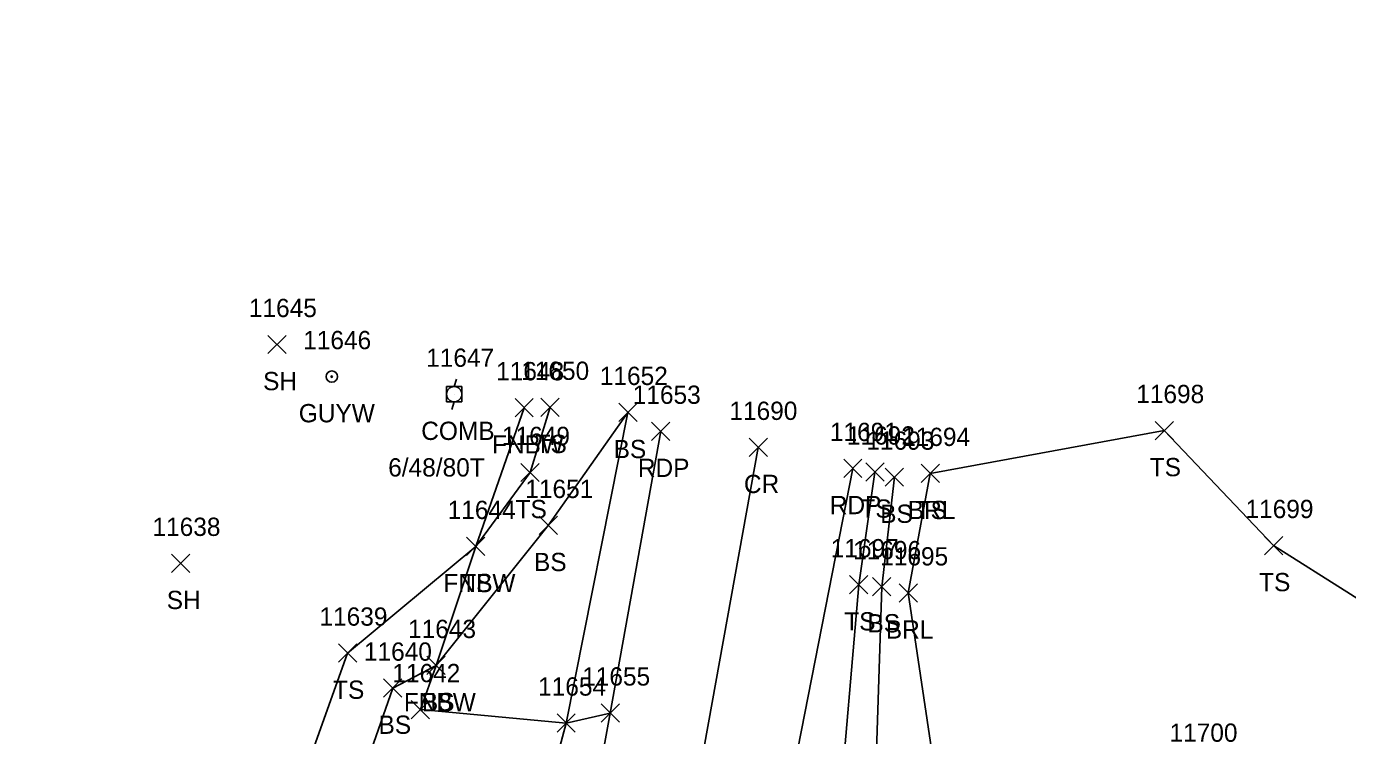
# Model space of a CAD drawing. Extents: x 1475671 to 1477951, y 592661 to 593821.
# Drawn here: x 1476971.6 to 1477116, y 593663.7 to 593741.3 of the extents above; entities that cross this region are included whole.
import ezdxf

# ---------------------------------------------------------------- set-up
doc = ezdxf.new("R2010")
doc.units = 0
for name, color, linetype in [('L_A', 7, 'Continuous'), ('L_I', 7, 'Continuous'), ('L_TIC', 7, 'Continuous'), ('LABL', 7, 'Continuous'), ('LELB', 7, 'Continuous'), ('LFNC', 7, 'Continuous'), ('P_A', 7, 'Continuous'), ('P_I', 7, 'Continuous'), ('P_TIC', 7, 'Continuous'), ('PET', 7, 'Continuous'), ('PRC', 7, 'Continuous'), ('R_I', 7, 'Continuous'), ('R_TIC', 7, 'Continuous'), ('RDF', 7, 'Continuous'), ('U_A', 7, 'Continuous'), ('U_C', 7, 'Continuous'), ('U_I', 7, 'Continuous'), ('UP', 7, 'Continuous'), ('UPGW', 7, 'Continuous')]:
    doc.layers.add(name, color=color, linetype=linetype)

msp = doc.modelspace()

# ---------------------------------------------------------------- linework, layer by layer
at = {"layer": 'L_TIC'}
for points in [[(1476997.95, 593705.51), (1476999.95, 593707.51)], [(1476999.95, 593705.51), (1476997.95, 593707.51)], [(1477024.99, 593698.59), (1477026.99, 593700.59)], [(1477026.99, 593698.59), (1477024.99, 593700.59)], [(1477027.82, 593698.64), (1477029.82, 593700.64)], [(1477029.82, 593698.64), (1477027.82, 593700.64)], [(1477036.33, 593698.08), (1477038.33, 593700.08)], [(1477038.33, 593698.08), (1477036.33, 593700.08)], [(1477094.99, 593696.1), (1477096.99, 593698.1)], [(1477096.99, 593696.1), (1477094.99, 593698.1)], [(1477025.64, 593691.51), (1477027.64, 593693.51)], [(1477027.64, 593691.51), (1477025.64, 593693.51)], [(1477063.35, 593691.56), (1477065.35, 593693.56)], [(1477065.35, 593691.56), (1477063.35, 593693.56)], [(1477065.48, 593691), (1477067.48, 593693)], [(1477067.48, 593691), (1477065.48, 593693)], [(1477069.39, 593691.41), (1477071.39, 593693.41)], [(1477071.39, 593691.41), (1477069.39, 593693.41)], [(1477069.39, 593691.41), (1477071.39, 593693.41)], [(1477071.39, 593691.41), (1477069.39, 593693.41)], [(1477027.62, 593685.72), (1477029.62, 593687.72)], [(1477029.62, 593685.72), (1477027.62, 593687.72)], [(1477019.69, 593683.42), (1477021.69, 593685.42)], [(1477021.69, 593683.42), (1477019.69, 593685.42)], [(1477019.69, 593683.42), (1477021.69, 593685.42)], [(1477021.69, 593683.42), (1477019.69, 593685.42)], [(1477106.95, 593683.52), (1477108.95, 593685.52)], [(1477108.95, 593683.52), (1477106.95, 593685.52)], [(1476987.41, 593681.57), (1476989.41, 593683.57)], [(1476989.41, 593681.57), (1476987.41, 593683.57)], [(1477061.58, 593679.23), (1477063.58, 593681.23)], [(1477063.58, 593679.23), (1477061.58, 593681.23)], [(1477064.09, 593679.02), (1477066.09, 593681.02)], [(1477066.09, 593679.02), (1477064.09, 593681.02)], [(1477066.99, 593678.34), (1477068.99, 593680.34)], [(1477068.99, 593678.34), (1477066.99, 593680.34)], [(1477005.68, 593671.75), (1477007.68, 593673.75)], [(1477007.68, 593671.75), (1477005.68, 593673.75)], [(1477015.36, 593670.4), (1477017.36, 593672.4)], [(1477017.36, 593670.4), (1477015.36, 593672.4)], [(1477015.36, 593670.4), (1477017.36, 593672.4)], [(1477017.36, 593670.4), (1477015.36, 593672.4)], [(1477010.62, 593667.92), (1477012.62, 593669.92)], [(1477012.62, 593667.92), (1477010.62, 593669.92)], [(1477013.64, 593665.57), (1477015.64, 593667.57)], [(1477015.64, 593665.57), (1477013.64, 593667.57)], [(1477029.58, 593664.1), (1477031.58, 593666.1)], [(1477031.58, 593664.1), (1477029.58, 593666.1)]]:
    msp.add_lwpolyline(points, dxfattribs=at)
at = {"layer": 'LABL'}
msp.add_lwpolyline([(1477070.39, 593692.41), (1477067.99, 593679.34), (1477071.39, 593656.39), (1477069.25, 593632), (1477071.86, 593601.77), (1477082.98, 593597.36), (1477107.11, 593607.76), (1477119.12, 593610.41), (1477150.77, 593620.61), (1477191.19, 593657.06), (1477226.2, 593667.71), (1477230.98, 593680.18), (1477228.88, 593689.92), (1477268.63, 593704.57), (1477322.35, 593715.8), (1477370.03, 593723.46), (1477400.06, 593728.47)], dxfattribs=at)
at = {"layer": 'LELB'}
for points in [[(1477064.35, 593692.56), (1477062.58, 593680.23), (1477060.36, 593654.33), (1477057.44, 593632.54), (1477055.72, 593611.01), (1477054.29, 593601.33), (1477056.65, 593583.23), (1477068.97, 593572.83), (1477078.55, 593566.18), (1477107.01, 593572.34), (1477124.47, 593584.78), (1477157.24, 593607.25), (1477189.46, 593630.34), (1477226.15, 593653.98), (1477273.87, 593682.48), (1477330.28, 593697.97), (1477374.36, 593710.64), (1477415.47, 593719.43), (1477468.07, 593729.59), (1477496.83, 593733.35), (1477522.49, 593736.3), (1477565.44, 593741.31)], [(1476971.56, 593573.4), (1476981.22, 593607.97), (1476989, 593632.82), (1476998.26, 593649.16), (1477006.68, 593672.75), (1477020.69, 593684.42), (1477026.64, 593692.51), (1477028.82, 593699.64)], [(1476971.56, 593573.4), (1476985.93, 593604.48), (1476994.55, 593629.97), (1477003.49, 593645.65), (1477011.62, 593668.92), (1477016.36, 593671.4), (1477028.62, 593686.72), (1477037.33, 593699.08), (1477030.58, 593665.1), (1477026.73, 593650.69), (1477024.06, 593610.16), (1477021.85, 593570.52), (1477015.22, 593539.33), (1477014.29, 593516.42)], [(1477070.39, 593692.41), (1477095.99, 593697.1), (1477107.95, 593684.52), (1477133.19, 593668.55)], [(1477066.48, 593692), (1477065.09, 593680.02), (1477064.24, 593653.07), (1477061.27, 593631.63), (1477059.41, 593610.09), (1477060.05, 593599.11), (1477062.54, 593595.93), (1477062.34, 593586.93), (1477072.07, 593577.86), (1477081.34, 593574.01), (1477106.02, 593576.82), (1477123.2, 593590.66), (1477155.04, 593611.76), (1477188.09, 593633.22), (1477228.3, 593659.4)]]:
    msp.add_lwpolyline(points, dxfattribs=at)
at = {"layer": 'LFNC'}
msp.add_lwpolyline([(1477014.64, 593666.57), (1477016.36, 593671.4), (1477020.69, 593684.42), (1477025.99, 593699.59)], dxfattribs=at)
at = {"layer": 'P_TIC'}
for points in [[(1477039.93, 593696.02), (1477041.93, 593698.02)], [(1477041.93, 593696.02), (1477039.93, 593698.02)], [(1477050.59, 593694.26), (1477052.59, 593696.26)], [(1477052.59, 593694.26), (1477050.59, 593696.26)], [(1477060.93, 593691.95), (1477062.93, 593693.95)], [(1477062.93, 593691.95), (1477060.93, 593693.95)], [(1477034.4, 593665.2), (1477036.4, 593667.2)], [(1477036.4, 593665.2), (1477034.4, 593667.2)]]:
    msp.add_lwpolyline(points, dxfattribs=at)
at = {"layer": 'PET'}
for points in [[(1477040.93, 593697.02), (1477035.4, 593666.2), (1477032.31, 593649.16), (1477028.23, 593610.02), (1477024.47, 593570.17), (1477019.98, 593537.99), (1477014.29, 593516.42), (1477009.62, 593503.76), (1477001.29, 593483.18)], [(1477061.93, 593692.95), (1477054.42, 593654.67), (1477048.17, 593609.48), (1477049.7, 593581.45), (1477064.35, 593566.01), (1477076.86, 593560.75), (1477092.48, 593558.05)]]:
    msp.add_lwpolyline(points, dxfattribs=at)
at = {"layer": 'PRC'}
msp.add_lwpolyline([(1477048.41, 593522.27), (1477034.19, 593538.42), (1477034.44, 593570.14), (1477037.89, 593611.13), (1477043.98, 593653.2), (1477051.59, 593695.26)], dxfattribs=at)
at = {"layer": 'R_TIC'}
for points in [[(1477013.64, 593665.57), (1477015.64, 593667.57)], [(1477015.64, 593665.57), (1477013.64, 593667.57)], [(1477034.4, 593665.2), (1477036.4, 593667.2)], [(1477036.4, 593665.2), (1477034.4, 593667.2)], [(1477029.58, 593664.1), (1477031.58, 593666.1)], [(1477031.58, 593664.1), (1477029.58, 593666.1)]]:
    msp.add_lwpolyline(points, dxfattribs=at)
at = {"layer": 'RDF'}
msp.add_lwpolyline([(1477014.64, 593666.57), (1477030.58, 593665.1), (1477035.4, 593666.2)], dxfattribs=at)
at = {"layer": 'UP'}
for p, q in [((1477017.51, 593700.23), (1477017.51, 593701.9)), ((1477017.51, 593701.9), (1477019.17, 593701.9)), ((1477018.59, 593702.73), (1477018.34, 593701.9)), ((1477019.17, 593701.9), (1477019.17, 593700.23)), ((1477019.17, 593700.23), (1477017.51, 593700.23)), ((1477018.09, 593699.4), (1477018.34, 593700.23)), ((1477018.34, 593701.07), (1477018.34, 593701.07))]:
    msp.add_line(p, q, dxfattribs=at)
msp.add_circle((1477018.34, 593701.07), 0.833, dxfattribs=at)
at = {"layer": 'UPGW'}
for radius in [0.625, 0.0833]:
    msp.add_circle((1477004.95, 593703), radius, dxfattribs=at)

# ---------------------------------------------------------------- texts
at = {"layer": 'L_A'}
for s, p in [('SH', (1476997.44, 593701.51)), ('FNBW', (1477022.46, 593694.59)), ('TS', (1477027.23, 593694.64)), ('BS', (1477035.77, 593694.08)), ('TS', (1477094.4, 593692.1)), ('TS', (1477025.05, 593687.51)), ('TS', (1477062.76, 593687.56)), ('BS', (1477064.92, 593687)), ('BRL', (1477067.94, 593687.41)), ('TS', (1477068.8, 593687.41)), ('BS', (1477027.06, 593681.72)), ('FNBW', (1477017.16, 593679.42)), ('TS', (1477019.1, 593679.42)), ('TS', (1477106.36, 593679.52)), ('SH', (1476986.9, 593677.57)), ('TS', (1477060.99, 593675.23)), ('BS', (1477063.53, 593675.02)), ('BRL', (1477065.54, 593674.34)), ('TS', (1477005.09, 593667.75)), ('FNBW', (1477012.83, 593666.4)), ('BS', (1477014.8, 593666.4)), ('BS', (1477010.06, 593663.92))]:
    msp.add_text(s, height=2, dxfattribs=at).set_placement(p)
at = {"layer": 'L_I'}
for s, p in [('11645', (1476995.88, 593709.51)), ('11648', (1477022.92, 593702.59)), ('11650', (1477025.66, 593702.64)), ('11652', (1477034.26, 593702.08)), ('11698', (1477092.92, 593700.1)), ('11649', (1477023.56, 593695.51)), ('11692', (1477061.28, 593695.56)), ('11694', (1477067.32, 593695.41)), ('11694', (1477067.32, 593695.41)), ('11693', (1477063.41, 593695)), ('11651', (1477026.11, 593689.72)), ('11644', (1477017.62, 593687.42)), ('11644', (1477017.62, 593687.42)), ('11699', (1477104.87, 593687.52)), ('11638', (1476985.34, 593685.57)), ('11697', (1477059.51, 593683.23)), ('11696', (1477061.96, 593683.02)), ('11695', (1477064.92, 593682.34)), ('11639', (1477003.6, 593675.75)), ('11643', (1477013.29, 593674.4)), ('11643', (1477013.29, 593674.4)), ('11640', (1477008.46, 593671.92)), ('11642', (1477011.57, 593669.57)), ('11654', (1477027.51, 593668.1)), ('11700', (1477096.56, 593663.05))]:
    msp.add_text(s, height=2, dxfattribs=at).set_placement(p)
at = {"layer": 'P_A'}
for s, p in [('RDP', (1477038.42, 593692.02)), ('CR', (1477050.02, 593690.26)), ('RDP', (1477059.41, 593687.95))]:
    msp.add_text(s, height=2, dxfattribs=at).set_placement(p)
at = {"layer": 'P_I'}
for s, p in [('11653', (1477037.86, 593700.02)), ('11690', (1477048.43, 593698.26)), ('11691', (1477059.42, 593695.95)), ('11655', (1477032.33, 593669.2))]:
    msp.add_text(s, height=2, dxfattribs=at).set_placement(p)
at = {"layer": 'R_I'}
for s, p in [('11642', (1477011.57, 593669.57)), ('11655', (1477032.33, 593669.2)), ('11654', (1477027.51, 593668.1))]:
    msp.add_text(s, height=2, dxfattribs=at).set_placement(p)
at = {"layer": 'U_A'}
for s, p in [('GUYW', (1477001.34, 593698)), ('COMB', (1477014.73, 593696.07))]:
    msp.add_text(s, height=2, dxfattribs=at).set_placement(p)
at = {"layer": 'U_C'}
msp.add_text('6/48/80T', height=2, dxfattribs=at).set_placement((1477011.12, 593692.07))
at = {"layer": 'U_I'}
for s, p in [('11646', (1477001.82, 593706)), ('11647', (1477015.27, 593704.07))]:
    msp.add_text(s, height=2, dxfattribs=at).set_placement(p)

doc.saveas('drawing.dxf')
